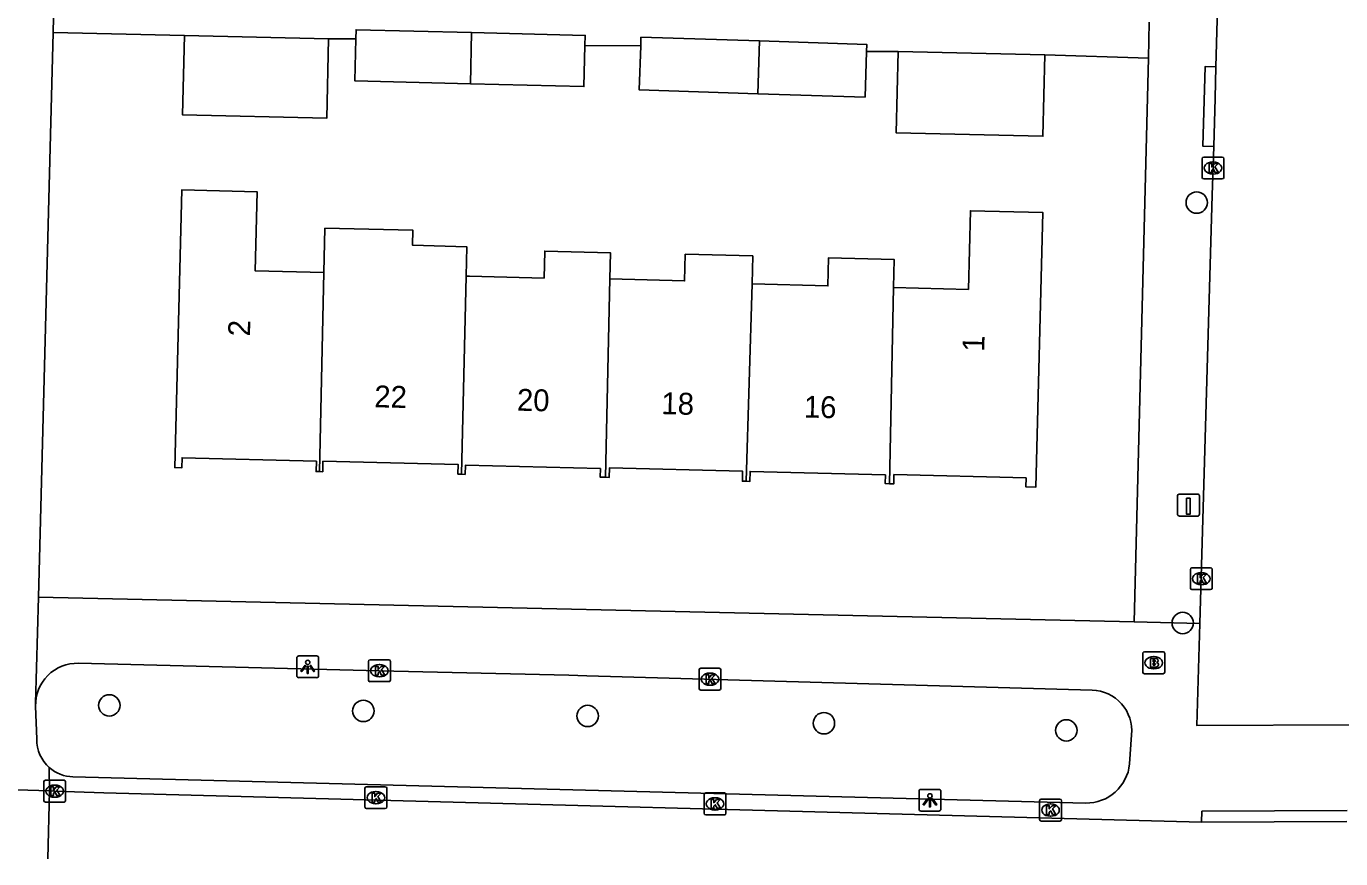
# Model space of a CAD drawing. Extents: x 162082 to 163393, y 388091 to 388632.
# Drawn here: x 162919 to 162979.1, y 388091.2 to 388129.3 of the extents above; entities that cross this region are included whole.
import ezdxf

# ---------------------------------------------------------------- set-up
doc = ezdxf.new("R2010")
doc.units = 0
for name, color, linetype in [('IMGEO_Boom', 7, 'Continuous'), ('IMGEO_Brandkraan', 7, 'Continuous'), ('IMGEO_Kolk', 7, 'Continuous'), ('IMGEO_Laadpaal', 7, 'Continuous'), ('IMGEO_Lichtpunt', 7, 'Continuous'), ('IMGEO_Pand', 7, 'Continuous'), ('IMGEO_Pand_nummerreeks', 7, 'Continuous'), ('IMGEO_Rijbaan_lokaal_open', 7, 'Continuous'), ('IMGEO_Voetpad_open', 7, 'Continuous')]:
    doc.layers.add(name, color=color, linetype=linetype)

msp = doc.modelspace()

# ---------------------------------------------------------------- linework, layer by layer
at = {"layer": 'IMGEO_Boom'}
for centre in [(162972.504, 388121.206), (162971.864, 388101.985), (162922.805, 388098.218), (162934.416, 388097.967), (162944.668, 388097.735), (162955.466, 388097.404), (162966.544, 388097.074)]:
    msp.add_circle(centre, 0.489, dxfattribs=at)
at = {"layer": 'IMGEO_Brandkraan'}
for p, q in [((162970.039, 388099.742), (162970.039, 388100.594)), ((162970.114, 388100.668), (162970.966, 388100.668)), ((162971.04, 388100.594), (162971.04, 388099.742)), ((162970.527, 388100.448), (162970.552, 388100.448)), ((162970.966, 388099.668), (162970.114, 388099.668)), ((162970.55, 388099.888), (162970.525, 388099.888))]:
    msp.add_line(p, q, dxfattribs=at)
for points in [[(162970.039, 388099.742), (162970.039, 388100.594)], [(162970.114, 388100.668), (162970.966, 388100.668)], [(162971.04, 388100.594), (162971.04, 388099.742)], [(162970.387, 388100.368), (162970.387, 388099.968), (162970.6, 388099.968)], [(162970.618, 388100.368), (162970.387, 388100.368)], [(162970.566, 388100.287), (162970.512, 388100.287), (162970.512, 388100.211)], [(162970.512, 388100.211), (162970.565, 388100.211)], [(162970.574, 388100.135), (162970.512, 388100.135), (162970.512, 388100.054)], [(162970.512, 388100.054), (162970.574, 388100.054)], [(162970.966, 388099.668), (162970.114, 388099.668)]]:
    msp.add_lwpolyline(points, dxfattribs=at)
for centre, radius, start, end in [((162970.116, 388100.592), 0.0765, 91.55205, 178.44795), ((162970.116, 388100.592), 0.0765, 91.55205, 178.44795), ((162970.964, 388100.592), 0.0765, 1.55205, 88.44795), ((162970.964, 388100.592), 0.0765, 1.55205, 88.44795), ((162970.567, 388100.249), 0.0379, 267.82845, 90.93552), ((162970.575, 388100.094), 0.0404, 269.87594, 90.50774), ((162970.606, 388100.219), 0.251, 268.66757, 293.53466), ((162970.622, 388100.223), 0.145, 59.4692, 91.53667), ((162970.647, 388100.27), 0.0922, 285.51372, 58.15012), ((162970.652, 388100.078), 0.105, 301.31148, 78.98903), ((162970.116, 388099.744), 0.0765, 181.55205, 268.44795), ((162970.116, 388099.744), 0.0765, 181.55205, 268.44795), ((162970.964, 388099.744), 0.0765, 271.55205, 358.44795), ((162970.964, 388099.744), 0.0765, 271.55205, 358.44795)]:
    msp.add_arc(centre, radius, start, end, dxfattribs=at)
for centre, major_axis, ratio, start_param, end_param in [((162970.526, 388100.168), (-0.387, 0.002), 0.722429, 4.712389, 7.853982), ((162970.551, 388100.168), (-0.39, 0.002), 0.717154, 1.570796, 4.712389)]:
    msp.add_ellipse(centre, major_axis=major_axis, ratio=ratio, start_param=start_param, end_param=end_param, dxfattribs=at)
at = {"layer": 'IMGEO_Kolk'}
for p, q in [((162972.746, 388122.358), (162972.746, 388123.21)), ((162972.821, 388123.284), (162973.673, 388123.284)), ((162973.234, 388123.064), (162973.259, 388123.064)), ((162973.747, 388123.21), (162973.747, 388122.358)), ((162973.673, 388122.284), (162972.821, 388122.284)), ((162973.257, 388122.504), (162973.232, 388122.504)), ((162972.212, 388103.584), (162972.212, 388104.436)), ((162972.287, 388104.51), (162973.139, 388104.51)), ((162972.7, 388104.29), (162972.725, 388104.29)), ((162973.213, 388104.436), (162973.213, 388103.584)), ((162973.139, 388103.51), (162972.287, 388103.51)), ((162972.723, 388103.73), (162972.698, 388103.73)), ((162934.648, 388099.377), (162934.648, 388100.229)), ((162934.723, 388100.303), (162935.575, 388100.303)), ((162935.136, 388100.083), (162935.161, 388100.083)), ((162935.649, 388100.229), (162935.649, 388099.377)), ((162949.832, 388099.916), (162950.684, 388099.916)), ((162935.575, 388099.303), (162934.723, 388099.303)), ((162935.159, 388099.523), (162935.134, 388099.523)), ((162949.757, 388098.99), (162949.757, 388099.842)), ((162950.245, 388099.696), (162950.27, 388099.696)), ((162950.758, 388099.842), (162950.758, 388098.99)), ((162950.684, 388098.916), (162949.832, 388098.916)), ((162950.268, 388099.136), (162950.243, 388099.136)), ((162919.808, 388093.871), (162919.808, 388094.723)), ((162919.883, 388094.797), (162920.735, 388094.797)), ((162920.296, 388094.577), (162920.321, 388094.577)), ((162920.809, 388094.723), (162920.809, 388093.871)), ((162934.565, 388094.501), (162935.417, 388094.501)), ((162920.319, 388094.017), (162920.294, 388094.017)), ((162934.49, 388093.575), (162934.49, 388094.427)), ((162934.978, 388094.281), (162935.003, 388094.281)), ((162935.491, 388094.427), (162935.491, 388093.575)), ((162949.988, 388093.289), (162949.988, 388094.141)), ((162950.063, 388094.215), (162950.915, 388094.215)), ((162950.476, 388093.995), (162950.501, 388093.995)), ((162950.989, 388094.141), (162950.989, 388093.289)), ((162965.397, 388093.933), (162966.249, 388093.933)), ((162920.735, 388093.797), (162919.883, 388093.797)), ((162935.417, 388093.501), (162934.565, 388093.501)), ((162935.001, 388093.721), (162934.976, 388093.721)), ((162950.499, 388093.435), (162950.474, 388093.435)), ((162965.322, 388093.007), (162965.322, 388093.859)), ((162965.81, 388093.713), (162965.835, 388093.713)), ((162966.323, 388093.859), (162966.323, 388093.007)), ((162950.915, 388093.215), (162950.063, 388093.215)), ((162966.249, 388092.933), (162965.397, 388092.933)), ((162965.833, 388093.153), (162965.808, 388093.153))]:
    msp.add_line(p, q, dxfattribs=at)
for points in [[(162972.746, 388122.358), (162972.746, 388123.21)], [(162972.821, 388123.284), (162973.673, 388123.284)], [(162973.067, 388122.984), (162973.19, 388122.984), (162973.19, 388122.833), (162973.32, 388122.984), (162973.484, 388122.984), (162973.338, 388122.833), (162973.491, 388122.584), (162973.339, 388122.584), (162973.254, 388122.748), (162973.19, 388122.681), (162973.19, 388122.584), (162973.067, 388122.584), (162973.067, 388122.984)], [(162973.747, 388123.21), (162973.747, 388122.358)], [(162973.673, 388122.284), (162972.821, 388122.284)], [(162972.212, 388103.584), (162972.212, 388104.436)], [(162972.287, 388104.51), (162973.139, 388104.51)], [(162972.533, 388104.21), (162972.656, 388104.21), (162972.656, 388104.059), (162972.786, 388104.21), (162972.95, 388104.21), (162972.804, 388104.059), (162972.957, 388103.81), (162972.805, 388103.81), (162972.72, 388103.974), (162972.656, 388103.907), (162972.656, 388103.81), (162972.533, 388103.81), (162972.533, 388104.21)], [(162973.213, 388104.436), (162973.213, 388103.584)], [(162973.139, 388103.51), (162972.287, 388103.51)], [(162934.648, 388099.377), (162934.648, 388100.229)], [(162934.723, 388100.303), (162935.575, 388100.303)], [(162934.969, 388100.003), (162935.092, 388100.003), (162935.092, 388099.852), (162935.222, 388100.003), (162935.386, 388100.003), (162935.24, 388099.852), (162935.393, 388099.603), (162935.241, 388099.603), (162935.156, 388099.767), (162935.092, 388099.7), (162935.092, 388099.603), (162934.969, 388099.603), (162934.969, 388100.003)], [(162935.649, 388100.229), (162935.649, 388099.377)], [(162949.832, 388099.916), (162950.684, 388099.916)], [(162935.575, 388099.303), (162934.723, 388099.303)], [(162949.757, 388098.99), (162949.757, 388099.842)], [(162950.078, 388099.616), (162950.201, 388099.616), (162950.201, 388099.465), (162950.331, 388099.616), (162950.495, 388099.616), (162950.349, 388099.465), (162950.502, 388099.216), (162950.35, 388099.216), (162950.265, 388099.38), (162950.201, 388099.313), (162950.201, 388099.216), (162950.078, 388099.216), (162950.078, 388099.616)], [(162950.758, 388099.842), (162950.758, 388098.99)], [(162950.684, 388098.916), (162949.832, 388098.916)], [(162919.808, 388093.871), (162919.808, 388094.723)], [(162919.883, 388094.797), (162920.735, 388094.797)], [(162920.129, 388094.497), (162920.252, 388094.497), (162920.252, 388094.346), (162920.382, 388094.497), (162920.546, 388094.497), (162920.4, 388094.346), (162920.553, 388094.097), (162920.401, 388094.097), (162920.316, 388094.261), (162920.252, 388094.194), (162920.252, 388094.097), (162920.129, 388094.097), (162920.129, 388094.497)], [(162920.809, 388094.723), (162920.809, 388093.871)], [(162934.565, 388094.501), (162935.417, 388094.501)], [(162934.49, 388093.575), (162934.49, 388094.427)], [(162934.811, 388094.201), (162934.934, 388094.201), (162934.934, 388094.05), (162935.064, 388094.201), (162935.228, 388094.201), (162935.082, 388094.05), (162935.235, 388093.801), (162935.083, 388093.801), (162934.998, 388093.965), (162934.934, 388093.898), (162934.934, 388093.801), (162934.811, 388093.801), (162934.811, 388094.201)], [(162935.491, 388094.427), (162935.491, 388093.575)], [(162949.988, 388093.289), (162949.988, 388094.141)], [(162950.063, 388094.215), (162950.915, 388094.215)], [(162950.309, 388093.915), (162950.432, 388093.915), (162950.432, 388093.764), (162950.562, 388093.915), (162950.726, 388093.915), (162950.58, 388093.764), (162950.733, 388093.515), (162950.581, 388093.515), (162950.496, 388093.679), (162950.432, 388093.612), (162950.432, 388093.515), (162950.309, 388093.515), (162950.309, 388093.915)], [(162950.989, 388094.141), (162950.989, 388093.289)], [(162965.397, 388093.933), (162966.249, 388093.933)], [(162920.735, 388093.797), (162919.883, 388093.797)], [(162935.417, 388093.501), (162934.565, 388093.501)], [(162965.322, 388093.007), (162965.322, 388093.859)], [(162965.643, 388093.633), (162965.766, 388093.633), (162965.766, 388093.482), (162965.896, 388093.633), (162966.06, 388093.633), (162965.914, 388093.482), (162966.067, 388093.233), (162965.915, 388093.233), (162965.83, 388093.397), (162965.766, 388093.33), (162965.766, 388093.233), (162965.643, 388093.233), (162965.643, 388093.633)], [(162966.323, 388093.859), (162966.323, 388093.007)], [(162950.915, 388093.215), (162950.063, 388093.215)], [(162966.249, 388092.933), (162965.397, 388092.933)]]:
    msp.add_lwpolyline(points, dxfattribs=at)
for centre, start, end in [((162972.823, 388123.208), 91.55205, 178.44795), ((162972.823, 388123.208), 91.55205, 178.44795), ((162973.671, 388123.208), 1.55205, 88.44795), ((162973.671, 388123.208), 1.55205, 88.44795), ((162972.823, 388122.36), 181.55205, 268.44795), ((162972.823, 388122.36), 181.55205, 268.44795), ((162973.671, 388122.36), 271.55205, 358.44795), ((162973.671, 388122.36), 271.55205, 358.44795), ((162972.289, 388104.434), 91.55205, 178.44795), ((162972.289, 388104.434), 91.55205, 178.44795), ((162973.137, 388104.434), 1.55205, 88.44795), ((162973.137, 388104.434), 1.55205, 88.44795), ((162972.289, 388103.586), 181.55205, 268.44795), ((162972.289, 388103.586), 181.55205, 268.44795), ((162973.137, 388103.586), 271.55205, 358.44795), ((162973.137, 388103.586), 271.55205, 358.44795), ((162934.725, 388100.227), 91.55205, 178.44795), ((162934.725, 388100.227), 91.55205, 178.44795), ((162935.573, 388100.227), 1.55205, 88.44795), ((162935.573, 388100.227), 1.55205, 88.44795), ((162949.834, 388099.84), 91.55205, 178.44795), ((162949.834, 388099.84), 91.55205, 178.44795), ((162950.682, 388099.84), 1.55205, 88.44795), ((162950.682, 388099.84), 1.55205, 88.44795), ((162934.725, 388099.379), 181.55205, 268.44795), ((162934.725, 388099.379), 181.55205, 268.44795), ((162935.573, 388099.379), 271.55205, 358.44795), ((162935.573, 388099.379), 271.55205, 358.44795), ((162949.834, 388098.992), 181.55205, 268.44795), ((162949.834, 388098.992), 181.55205, 268.44795), ((162950.682, 388098.992), 271.55205, 358.44795), ((162950.682, 388098.992), 271.55205, 358.44795), ((162919.885, 388094.721), 91.55205, 178.44795), ((162919.885, 388094.721), 91.55205, 178.44795), ((162920.733, 388094.721), 1.55205, 88.44795), ((162920.733, 388094.721), 1.55205, 88.44795), ((162934.567, 388094.425), 91.55205, 178.44795), ((162934.567, 388094.425), 91.55205, 178.44795), ((162935.415, 388094.425), 1.55205, 88.44795), ((162935.415, 388094.425), 1.55205, 88.44795), ((162950.065, 388094.139), 91.55205, 178.44795), ((162950.065, 388094.139), 91.55205, 178.44795), ((162950.913, 388094.139), 1.55205, 88.44795), ((162950.913, 388094.139), 1.55205, 88.44795), ((162965.399, 388093.857), 91.55205, 178.44795), ((162965.399, 388093.857), 91.55205, 178.44795), ((162966.247, 388093.857), 1.55205, 88.44795), ((162966.247, 388093.857), 1.55205, 88.44795), ((162919.885, 388093.873), 181.55205, 268.44795), ((162919.885, 388093.873), 181.55205, 268.44795), ((162920.733, 388093.873), 271.55205, 358.44795), ((162920.733, 388093.873), 271.55205, 358.44795), ((162934.567, 388093.577), 181.55205, 268.44795), ((162934.567, 388093.577), 181.55205, 268.44795), ((162935.415, 388093.577), 271.55205, 358.44795), ((162935.415, 388093.577), 271.55205, 358.44795), ((162950.065, 388093.291), 181.55205, 268.44795), ((162950.065, 388093.291), 181.55205, 268.44795), ((162950.913, 388093.291), 271.55205, 358.44795), ((162950.913, 388093.291), 271.55205, 358.44795), ((162965.399, 388093.009), 181.55205, 268.44795), ((162965.399, 388093.009), 181.55205, 268.44795), ((162966.247, 388093.009), 271.55205, 358.44795), ((162966.247, 388093.009), 271.55205, 358.44795)]:
    msp.add_arc(centre, 0.0765, start, end, dxfattribs=at)
for centre, major_axis, ratio, start_param, end_param in [((162973.233, 388122.784), (-0.387, 0.002), 0.722429, 4.712389, 7.853982), ((162973.258, 388122.784), (-0.39, 0.002), 0.717154, 1.570796, 4.712389), ((162972.699, 388104.01), (-0.387, 0.002), 0.722429, 4.712389, 7.853982), ((162972.724, 388104.01), (-0.39, 0.002), 0.717154, 1.570796, 4.712389), ((162935.135, 388099.803), (-0.387, 0.002), 0.722429, 4.712389, 7.853982), ((162935.16, 388099.803), (-0.39, 0.002), 0.717154, 1.570796, 4.712389), ((162950.244, 388099.416), (-0.387, 0.002), 0.722429, 4.712389, 7.853982), ((162950.269, 388099.416), (-0.39, 0.002), 0.717154, 1.570796, 4.712389), ((162920.295, 388094.297), (-0.387, 0.002), 0.722429, 4.712389, 7.853982), ((162920.32, 388094.297), (-0.39, 0.002), 0.717154, 1.570796, 4.712389), ((162934.977, 388094.001), (-0.387, 0.002), 0.722429, 4.712389, 7.853982), ((162935.002, 388094.001), (-0.39, 0.002), 0.717154, 1.570796, 4.712389), ((162950.475, 388093.715), (-0.387, 0.002), 0.722429, 4.712389, 7.853982), ((162950.5, 388093.715), (-0.39, 0.002), 0.717154, 1.570796, 4.712389), ((162965.809, 388093.433), (-0.387, 0.002), 0.722429, 4.712389, 7.853982), ((162965.834, 388093.433), (-0.39, 0.002), 0.717154, 1.570796, 4.712389)]:
    msp.add_ellipse(centre, major_axis=major_axis, ratio=ratio, start_param=start_param, end_param=end_param, dxfattribs=at)
at = {"layer": 'IMGEO_Laadpaal'}
for p, q in [((162971.625, 388107.79), (162971.625, 388106.949)), ((162971.625, 388107.79), (162971.625, 388106.949)), ((162972.541, 388107.874), (162971.7, 388107.874)), ((162972.541, 388107.874), (162971.7, 388107.874)), ((162972.625, 388106.958), (162972.625, 388107.799)), ((162972.625, 388106.958), (162972.625, 388107.799)), ((162971.709, 388106.874), (162972.55, 388106.874)), ((162971.709, 388106.874), (162972.55, 388106.874))]:
    msp.add_line(p, q, dxfattribs=at)
msp.add_lwpolyline([(162972.04, 388107.687), (162972.2, 388107.687), (162972.2, 388106.954), (162972.04, 388106.954), (162972.04, 388107.687)], dxfattribs=at)
for centre, start, end in [((162971.703, 388107.796), 92.4484, 184.28452), ((162971.703, 388107.796), 92.4484, 184.28452), ((162972.547, 388107.796), 2.4484, 94.28452), ((162972.547, 388107.796), 2.4484, 94.28452), ((162971.703, 388106.952), 182.4484, 274.28452), ((162971.703, 388106.952), 182.4484, 274.28452), ((162972.547, 388106.952), 272.4484, 4.28452), ((162972.547, 388106.952), 272.4484, 4.28452)]:
    msp.add_arc(centre, 0.0779, start, end, dxfattribs=at)
at = {"layer": 'IMGEO_Lichtpunt'}
for p, q in [((162931.376, 388100.387), (162931.376, 388099.58)), ((162931.376, 388100.387), (162931.376, 388099.58)), ((162932.278, 388100.482), (162931.47, 388100.482)), ((162932.278, 388100.482), (162931.47, 388100.482)), ((162932.372, 388099.58), (162932.372, 388100.387)), ((162932.372, 388099.58), (162932.372, 388100.387)), ((162931.47, 388099.486), (162932.278, 388099.486)), ((162931.47, 388099.486), (162932.278, 388099.486)), ((162959.812, 388094.285), (162959.812, 388093.478)), ((162959.812, 388094.285), (162959.812, 388093.478)), ((162960.714, 388094.38), (162959.906, 388094.38)), ((162960.714, 388094.38), (162959.906, 388094.38)), ((162960.808, 388093.478), (162960.808, 388094.285)), ((162960.808, 388093.478), (162960.808, 388094.285)), ((162959.906, 388093.384), (162960.714, 388093.384)), ((162959.906, 388093.384), (162960.714, 388093.384))]:
    msp.add_line(p, q, dxfattribs=at)
for points in [[(162931.75, 388100.051), (162931.789, 388100.023), (162931.601, 388099.761), (162931.563, 388099.788), (162931.75, 388100.051)], [(162931.852, 388100.003), (162931.899, 388100.003), (162931.899, 388099.681), (162931.852, 388099.681), (162931.852, 388100.003)], [(162931.962, 388100.023), (162932, 388100.05), (162932.187, 388099.788), (162932.148, 388099.76), (162931.962, 388100.023)], [(162960.186, 388093.949), (162960.225, 388093.921), (162960.037, 388093.659), (162959.999, 388093.686), (162960.186, 388093.949)], [(162960.288, 388093.901), (162960.335, 388093.901), (162960.335, 388093.579), (162960.288, 388093.579), (162960.288, 388093.901)], [(162960.398, 388093.921), (162960.436, 388093.948), (162960.623, 388093.686), (162960.584, 388093.658), (162960.398, 388093.921)]]:
    msp.add_lwpolyline(points, dxfattribs=at)
for centre in [(162931.875, 388100.185), (162960.311, 388094.083)]:
    msp.add_circle(centre, 0.0994, dxfattribs=at)
for centre, start, end in [((162931.47, 388100.387), 90, 180), ((162931.47, 388100.387), 90, 180), ((162932.278, 388100.387), 0, 90), ((162932.278, 388100.387), 0, 90), ((162931.47, 388099.58), 180, 270), ((162931.47, 388099.58), 180, 270), ((162932.278, 388099.58), 270, 0), ((162932.278, 388099.58), 270, 360), ((162959.906, 388094.285), 90, 180), ((162959.906, 388094.285), 90, 180), ((162960.714, 388094.285), 0, 90), ((162960.714, 388094.285), 0, 90), ((162959.906, 388093.478), 180, 270), ((162959.906, 388093.478), 180, 270), ((162960.714, 388093.478), 270, 0), ((162960.714, 388093.478), 270, 360)]:
    msp.add_arc(centre, 0.0946, start, end, dxfattribs=at)
at = {"layer": 'IMGEO_Pand'}
for points in [[(162932.827, 388128.694), (162932.746, 388125.061), (162926.156, 388125.209), (162926.238, 388128.842)], [(162926.238, 388128.842), (162932.827, 388128.694)], [(162934.075, 388128.687), (162934.086, 388129.105), (162939.363, 388128.973)], [(162939.31, 388126.633), (162939.363, 388128.973)], [(162939.363, 388128.973), (162944.555, 388128.844), (162944.544, 388128.392)], [(162947.091, 388128.373), (162947.103, 388128.762), (162952.519, 388128.591)], [(162939.31, 388126.633), (162934.027, 388126.765), (162934.075, 388128.687)], [(162944.544, 388128.392), (162944.497, 388126.504), (162939.31, 388126.633)], [(162952.446, 388126.183), (162947.027, 388126.355), (162947.091, 388128.373)], [(162952.519, 388128.591), (162952.446, 388126.183)], [(162957.416, 388128.109), (162957.426, 388128.436), (162952.519, 388128.591)], [(162952.446, 388126.183), (162957.35, 388126.028), (162957.416, 388128.109)], [(162965.558, 388127.953), (162965.474, 388124.238), (162958.769, 388124.389), (162958.852, 388128.104)], [(162958.852, 388128.104), (162965.558, 388127.953)], [(162932.408, 388108.905), (162932.255, 388108.909), (162932.267, 388109.38), (162926.133, 388109.537), (162926.121, 388109.082), (162925.799, 388109.09), (162926.123, 388121.788), (162929.556, 388121.7), (162929.464, 388118.086), (162932.615, 388118.006)], [(162958.643, 388117.323), (162962.068, 388117.236), (162962.16, 388120.832), (162965.474, 388120.747), (162965.153, 388108.2), (162964.691, 388108.212), (162964.701, 388108.617), (162958.665, 388108.771), (162958.654, 388108.346), (162958.462, 388108.351)], [(162939.111, 388117.844), (162939.141, 388119.187), (162936.666, 388119.251), (162936.682, 388119.936), (162932.661, 388120.028), (162932.615, 388118.006)], [(162945.677, 388117.714), (162945.707, 388118.91), (162942.704, 388118.986), (162942.672, 388117.753), (162939.834, 388117.826), (162939.272, 388117.84), (162939.111, 388117.844)], [(162945.677, 388117.714), (162949.095, 388117.626), (162949.126, 388118.842), (162952.216, 388118.763), (162952.183, 388117.484)], [(162952.183, 388117.484), (162955.647, 388117.395), (162955.68, 388118.679), (162958.676, 388118.602), (162958.643, 388117.323)], [(162932.615, 388118.006), (162932.408, 388108.905)], [(162939.111, 388117.844), (162938.905, 388108.785)], [(162945.478, 388108.648), (162945.677, 388117.714)], [(162951.91, 388108.462), (162952.183, 388117.484)], [(162958.643, 388117.323), (162958.462, 388108.351)], [(162932.408, 388108.905), (162932.559, 388108.901), (162932.571, 388109.381), (162938.749, 388109.223), (162938.738, 388108.789), (162938.905, 388108.785)], [(162938.905, 388108.785), (162939.068, 388108.781), (162939.079, 388109.2), (162945.248, 388109.042), (162945.238, 388108.654), (162945.478, 388108.648)], [(162951.91, 388108.462), (162951.74, 388108.466), (162951.751, 388108.922), (162945.662, 388109.078), (162945.651, 388108.643), (162945.478, 388108.648)], [(162958.462, 388108.351), (162958.268, 388108.356), (162958.278, 388108.755), (162952.092, 388108.913), (162952.08, 388108.458), (162951.91, 388108.462)]]:
    msp.add_lwpolyline(points, dxfattribs=at)
at = {"layer": 'IMGEO_Rijbaan_lokaal_open'}
for points in [[(162973.38, 388127.407), (162974.956, 388183.397)], [(162973.38, 388127.407), (162973.347, 388125.978), (162973.279, 388123.774)], [(162972.646, 388101.966), (162973.211, 388121.548), (162973.279, 388123.774)], [(162979.507, 388097.333), (162972.511, 388097.295), (162972.646, 388101.966)], [(162920.075, 388094.305), (162918.596, 388094.352)], [(162920.075, 388094.305), (162920.001, 388091.209)], [(162972.729, 388092.877), (162922.556, 388094.219), (162920.309, 388094.297), (162920.075, 388094.305)], [(162979.37, 388092.916), (162972.729, 388092.877)]]:
    msp.add_lwpolyline(points, dxfattribs=at)
at = {"layer": 'IMGEO_Voetpad_open'}
for points in [[(162920.235, 388128.983), (162920.27, 388130.355)], [(162970.336, 388129.446), (162970.294, 388127.807)], [(162919.566, 388103.161), (162920.174, 388126.642), (162920.235, 388128.983)], [(162926.238, 388128.842), (162920.235, 388128.983)], [(162934.075, 388128.687), (162932.827, 388128.694)], [(162947.091, 388128.373), (162944.544, 388128.392)], [(162958.852, 388128.104), (162957.416, 388128.109)], [(162970.294, 388127.807), (162965.558, 388127.953)], [(162970.294, 388127.807), (162969.642, 388102.036)], [(162973.279, 388123.774), (162972.78, 388123.79), (162972.886, 388127.423), (162973.38, 388127.407)], [(162919.566, 388103.161), (162919.425, 388098.323), (162919.439, 388098.178)], [(162969.642, 388102.036), (162919.566, 388103.161)], [(162972.646, 388101.966), (162969.642, 388102.036)], [(162921.394, 388100.145), (162935.144, 388099.802), (162943.804, 388099.593), (162944.633, 388099.573), (162967.721, 388098.915)], [(162919.487, 388096.672), (162919.439, 388098.178)], [(162969.523, 388096.878), (162969.436, 388095.541)], [(162920.059, 388095.378), (162920.075, 388094.305)], [(162967.422, 388093.755), (162921.145, 388094.95)], [(162972.729, 388092.877), (162972.74, 388093.376), (162979.381, 388093.415)]]:
    msp.add_lwpolyline(points, dxfattribs=at)
for centre, radius, start, end in [((162921.344, 388098.239), 1.906, 88.5033, 181.84732), ((162967.679, 388097.062), 1.853, 354.30201, 88.69214), ((162921.188, 388096.651), 1.701, 179.27947, 228.41524), ((162921.188, 388096.651), 1.701, 228.42662, 268.55391), ((162967.462, 388095.739), 1.984, 268.84883, 354.28391)]:
    msp.add_arc(centre, radius, start, end, dxfattribs=at)

# ---------------------------------------------------------------- texts
at = {"layer": 'IMGEO_Pand_nummerreeks'}
for s, rotation, p in [('2', 88.53836, (162929.233, 388115.078)), ('1', 88.53448, (162962.79, 388114.377)), ('22', 358.63636, (162934.907, 388111.848)), ('20', 358.63636, (162941.426, 388111.692)), ('18', 358.63353, (162948.029, 388111.535)), ('16', 358.63353, (162954.539, 388111.379))]:
    msp.add_text(s, height=1, rotation=rotation, dxfattribs=at).set_placement(p)

doc.saveas('drawing.dxf')
